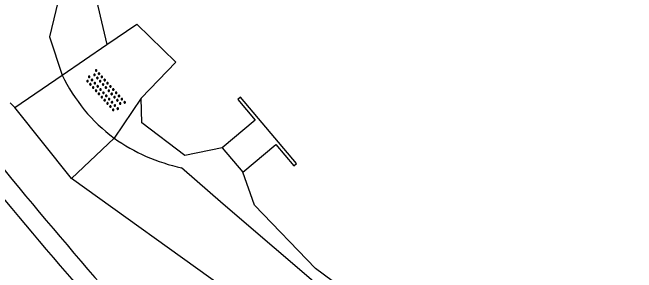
# Model space of a CAD drawing. Extents: x 124000 to 128010, y 398999 to 403000.
# Drawn here: x 127051.32 to 127080.54, y 400059.57 to 400071.72 of the extents above; entities that cross this region are included whole.
import ezdxf

# ---------------------------------------------------------------- set-up
doc = ezdxf.new("R2010")
doc.units = 0
for name, color, linetype in [('gg-afsc-draadraster', 7, 'Continuous'), ('gg-afsc-faunaraster', 7, 'Continuous'), ('gg-afsc-hekwerk', 7, 'Continuous'), ('gg-knt-verharding', 7, 'Continuous'), ('gg-kntw-bovenkant insteek waterloop', 7, 'Continuous'), ('gg-kntw-waterlijn', 7, 'Continuous'), ('gg-kwrk-uitstroombak niveau min 01', 7, 'Continuous'), ('gt-symb-overige verharding', 7, 'Continuous')]:
    doc.layers.add(name, color=color, linetype=linetype)

# ---------------------------------------------------------------- blocks, each defined once
blk = doc.blocks.new('gt0-OVH')
at = {"layer": 'gt-symb-overige verharding'}
for points in [[(-0.972, 0.298), (-0.967, 0.308), (-0.965, 0.319), (-0.966, 0.33), (-0.971, 0.34), (-0.978, 0.348), (-0.988, 0.353), (-0.999, 0.355), (-1.01, 0.354), (-1.02, 0.349), (-1.028, 0.342), (-1.033, 0.332), (-1.035, 0.321), (-1.034, 0.31), (-1.029, 0.3), (-1.022, 0.292), (-1.012, 0.287), (-1.001, 0.285), (-0.99, 0.286), (-0.98, 0.291)], [(-0.772, 0.298), (-0.767, 0.308), (-0.765, 0.319), (-0.766, 0.33), (-0.771, 0.34), (-0.778, 0.348), (-0.788, 0.353), (-0.799, 0.355), (-0.81, 0.354), (-0.82, 0.349), (-0.828, 0.342), (-0.833, 0.332), (-0.835, 0.321), (-0.834, 0.31), (-0.829, 0.3), (-0.822, 0.292), (-0.812, 0.287), (-0.801, 0.285), (-0.79, 0.286), (-0.78, 0.291)], [(-0.572, 0.298), (-0.567, 0.308), (-0.565, 0.319), (-0.566, 0.33), (-0.571, 0.34), (-0.578, 0.348), (-0.588, 0.353), (-0.599, 0.355), (-0.61, 0.354), (-0.62, 0.349), (-0.628, 0.342), (-0.633, 0.332), (-0.635, 0.321), (-0.634, 0.31), (-0.629, 0.3), (-0.622, 0.292), (-0.612, 0.287), (-0.601, 0.285), (-0.59, 0.286), (-0.58, 0.291)], [(-0.372, 0.298), (-0.367, 0.308), (-0.365, 0.319), (-0.366, 0.33), (-0.371, 0.34), (-0.378, 0.348), (-0.388, 0.353), (-0.399, 0.355), (-0.41, 0.354), (-0.42, 0.349), (-0.428, 0.342), (-0.433, 0.332), (-0.435, 0.321), (-0.434, 0.31), (-0.429, 0.3), (-0.422, 0.292), (-0.412, 0.287), (-0.401, 0.285), (-0.39, 0.286), (-0.38, 0.291)], [(-0.172, 0.298), (-0.167, 0.308), (-0.165, 0.319), (-0.166, 0.33), (-0.171, 0.34), (-0.178, 0.348), (-0.188, 0.353), (-0.199, 0.355), (-0.21, 0.354), (-0.22, 0.349), (-0.228, 0.342), (-0.233, 0.332), (-0.235, 0.321), (-0.234, 0.31), (-0.229, 0.3), (-0.222, 0.292), (-0.212, 0.287), (-0.201, 0.285), (-0.19, 0.286), (-0.18, 0.291)], [(0.028, 0.298), (0.033, 0.308), (0.035, 0.319), (0.034, 0.33), (0.029, 0.34), (0.022, 0.348), (0.012, 0.353), (0.001, 0.355), (-0.01, 0.354), (-0.02, 0.349), (-0.028, 0.342), (-0.033, 0.332), (-0.035, 0.321), (-0.034, 0.31), (-0.029, 0.3), (-0.022, 0.292), (-0.012, 0.287), (-0.001, 0.285), (0.01, 0.286), (0.02, 0.291)], [(0.228, 0.298), (0.233, 0.308), (0.235, 0.319), (0.234, 0.33), (0.229, 0.34), (0.222, 0.348), (0.212, 0.353), (0.201, 0.355), (0.19, 0.354), (0.18, 0.349), (0.172, 0.342), (0.167, 0.332), (0.165, 0.321), (0.166, 0.31), (0.171, 0.3), (0.178, 0.292), (0.188, 0.287), (0.199, 0.285), (0.21, 0.286), (0.22, 0.291)], [(0.428, 0.298), (0.433, 0.308), (0.435, 0.319), (0.434, 0.33), (0.429, 0.34), (0.422, 0.348), (0.412, 0.353), (0.401, 0.355), (0.39, 0.354), (0.38, 0.349), (0.372, 0.342), (0.367, 0.332), (0.365, 0.321), (0.366, 0.31), (0.371, 0.3), (0.378, 0.292), (0.388, 0.287), (0.399, 0.285), (0.41, 0.286), (0.42, 0.291)], [(0.628, 0.298), (0.633, 0.308), (0.635, 0.319), (0.634, 0.33), (0.629, 0.34), (0.622, 0.348), (0.612, 0.353), (0.601, 0.355), (0.59, 0.354), (0.58, 0.349), (0.572, 0.342), (0.567, 0.332), (0.565, 0.321), (0.566, 0.31), (0.571, 0.3), (0.578, 0.292), (0.588, 0.287), (0.599, 0.285), (0.61, 0.286), (0.62, 0.291)], [(0.828, 0.298), (0.833, 0.308), (0.835, 0.319), (0.834, 0.33), (0.829, 0.34), (0.822, 0.348), (0.812, 0.353), (0.801, 0.355), (0.79, 0.354), (0.78, 0.349), (0.772, 0.342), (0.767, 0.332), (0.765, 0.321), (0.766, 0.31), (0.771, 0.3), (0.778, 0.292), (0.788, 0.287), (0.799, 0.285), (0.81, 0.286), (0.82, 0.291)], [(1.028, 0.298), (1.033, 0.308), (1.035, 0.319), (1.034, 0.33), (1.029, 0.34), (1.022, 0.348), (1.012, 0.353), (1.001, 0.355), (0.99, 0.354), (0.98, 0.349), (0.972, 0.342), (0.967, 0.332), (0.965, 0.321), (0.966, 0.31), (0.971, 0.3), (0.978, 0.292), (0.988, 0.287), (0.999, 0.285), (1.01, 0.286), (1.02, 0.291)], [(-0.872, 0.106), (-0.867, 0.116), (-0.865, 0.126), (-0.866, 0.137), (-0.871, 0.147), (-0.878, 0.156), (-0.888, 0.161), (-0.899, 0.163), (-0.91, 0.162), (-0.92, 0.157), (-0.928, 0.15), (-0.933, 0.14), (-0.935, 0.129), (-0.934, 0.118), (-0.929, 0.108), (-0.922, 0.1), (-0.912, 0.095), (-0.901, 0.092), (-0.89, 0.094), (-0.88, 0.098)], [(-0.672, 0.106), (-0.667, 0.116), (-0.665, 0.126), (-0.666, 0.137), (-0.671, 0.147), (-0.678, 0.156), (-0.688, 0.161), (-0.699, 0.163), (-0.71, 0.162), (-0.72, 0.157), (-0.728, 0.15), (-0.733, 0.14), (-0.735, 0.129), (-0.734, 0.118), (-0.729, 0.108), (-0.722, 0.1), (-0.712, 0.095), (-0.701, 0.092), (-0.69, 0.094), (-0.68, 0.098)], [(-0.472, 0.106), (-0.467, 0.116), (-0.465, 0.126), (-0.466, 0.137), (-0.471, 0.147), (-0.478, 0.156), (-0.488, 0.161), (-0.499, 0.163), (-0.51, 0.162), (-0.52, 0.157), (-0.528, 0.15), (-0.533, 0.14), (-0.535, 0.129), (-0.534, 0.118), (-0.529, 0.108), (-0.522, 0.1), (-0.512, 0.095), (-0.501, 0.092), (-0.49, 0.094), (-0.48, 0.098)], [(-0.272, 0.106), (-0.267, 0.116), (-0.265, 0.126), (-0.266, 0.137), (-0.271, 0.147), (-0.278, 0.156), (-0.288, 0.161), (-0.299, 0.163), (-0.31, 0.162), (-0.32, 0.157), (-0.328, 0.15), (-0.333, 0.14), (-0.335, 0.129), (-0.334, 0.118), (-0.329, 0.108), (-0.322, 0.1), (-0.312, 0.095), (-0.301, 0.092), (-0.29, 0.094), (-0.28, 0.098)], [(-0.072, 0.106), (-0.067, 0.116), (-0.065, 0.126), (-0.066, 0.137), (-0.071, 0.147), (-0.078, 0.156), (-0.088, 0.161), (-0.099, 0.163), (-0.11, 0.162), (-0.12, 0.157), (-0.128, 0.15), (-0.133, 0.14), (-0.135, 0.129), (-0.134, 0.118), (-0.129, 0.108), (-0.122, 0.1), (-0.112, 0.095), (-0.101, 0.092), (-0.09, 0.094), (-0.08, 0.098)], [(0.128, 0.106), (0.133, 0.116), (0.135, 0.126), (0.134, 0.137), (0.129, 0.147), (0.122, 0.156), (0.112, 0.161), (0.101, 0.163), (0.09, 0.162), (0.08, 0.157), (0.072, 0.15), (0.067, 0.14), (0.065, 0.129), (0.066, 0.118), (0.071, 0.108), (0.078, 0.1), (0.088, 0.095), (0.099, 0.092), (0.11, 0.094), (0.12, 0.098)], [(0.328, 0.106), (0.333, 0.116), (0.335, 0.126), (0.334, 0.137), (0.329, 0.147), (0.322, 0.156), (0.312, 0.161), (0.301, 0.163), (0.29, 0.162), (0.28, 0.157), (0.272, 0.15), (0.267, 0.14), (0.265, 0.129), (0.266, 0.118), (0.271, 0.108), (0.278, 0.1), (0.288, 0.095), (0.299, 0.092), (0.31, 0.094), (0.32, 0.098)], [(0.528, 0.106), (0.533, 0.116), (0.535, 0.126), (0.534, 0.137), (0.529, 0.147), (0.522, 0.156), (0.512, 0.161), (0.501, 0.163), (0.49, 0.162), (0.48, 0.157), (0.472, 0.15), (0.467, 0.14), (0.465, 0.129), (0.466, 0.118), (0.471, 0.108), (0.478, 0.1), (0.488, 0.095), (0.499, 0.092), (0.51, 0.094), (0.52, 0.098)], [(0.728, 0.106), (0.733, 0.116), (0.735, 0.126), (0.734, 0.137), (0.729, 0.147), (0.722, 0.156), (0.712, 0.161), (0.701, 0.163), (0.69, 0.162), (0.68, 0.157), (0.672, 0.15), (0.667, 0.14), (0.665, 0.129), (0.666, 0.118), (0.671, 0.108), (0.678, 0.1), (0.688, 0.095), (0.699, 0.092), (0.71, 0.094), (0.72, 0.098)], [(0.928, 0.106), (0.933, 0.116), (0.935, 0.126), (0.934, 0.137), (0.929, 0.147), (0.922, 0.156), (0.912, 0.161), (0.901, 0.163), (0.89, 0.162), (0.88, 0.157), (0.872, 0.15), (0.867, 0.14), (0.865, 0.129), (0.866, 0.118), (0.871, 0.108), (0.878, 0.1), (0.888, 0.095), (0.899, 0.092), (0.91, 0.094), (0.92, 0.098)], [(-0.972, -0.142), (-0.967, -0.132), (-0.965, -0.121), (-0.966, -0.11), (-0.971, -0.1), (-0.978, -0.092), (-0.988, -0.087), (-0.999, -0.085), (-1.01, -0.086), (-1.02, -0.091), (-1.028, -0.098), (-1.033, -0.108), (-1.035, -0.119), (-1.034, -0.13), (-1.029, -0.14), (-1.022, -0.148), (-1.012, -0.153), (-1.001, -0.155), (-0.99, -0.154), (-0.98, -0.149)], [(-0.872, -0.334), (-0.867, -0.324), (-0.865, -0.314), (-0.866, -0.303), (-0.871, -0.293), (-0.878, -0.284), (-0.888, -0.279), (-0.899, -0.277), (-0.91, -0.278), (-0.92, -0.283), (-0.928, -0.29), (-0.933, -0.3), (-0.935, -0.311), (-0.934, -0.322), (-0.929, -0.332), (-0.922, -0.34), (-0.912, -0.345), (-0.901, -0.348), (-0.89, -0.346), (-0.88, -0.342)], [(-0.772, -0.142), (-0.767, -0.132), (-0.765, -0.121), (-0.766, -0.11), (-0.771, -0.1), (-0.778, -0.092), (-0.788, -0.087), (-0.799, -0.085), (-0.81, -0.086), (-0.82, -0.091), (-0.828, -0.098), (-0.833, -0.108), (-0.835, -0.119), (-0.834, -0.13), (-0.829, -0.14), (-0.822, -0.148), (-0.812, -0.153), (-0.801, -0.155), (-0.79, -0.154), (-0.78, -0.149)], [(-0.672, -0.334), (-0.667, -0.324), (-0.665, -0.314), (-0.666, -0.303), (-0.671, -0.293), (-0.678, -0.284), (-0.688, -0.279), (-0.699, -0.277), (-0.71, -0.278), (-0.72, -0.283), (-0.728, -0.29), (-0.733, -0.3), (-0.735, -0.311), (-0.734, -0.322), (-0.729, -0.332), (-0.722, -0.34), (-0.712, -0.345), (-0.701, -0.348), (-0.69, -0.346), (-0.68, -0.342)], [(-0.572, -0.142), (-0.567, -0.132), (-0.565, -0.121), (-0.566, -0.11), (-0.571, -0.1), (-0.578, -0.092), (-0.588, -0.087), (-0.599, -0.085), (-0.61, -0.086), (-0.62, -0.091), (-0.628, -0.098), (-0.633, -0.108), (-0.635, -0.119), (-0.634, -0.13), (-0.629, -0.14), (-0.622, -0.148), (-0.612, -0.153), (-0.601, -0.155), (-0.59, -0.154), (-0.58, -0.149)], [(-0.472, -0.334), (-0.467, -0.324), (-0.465, -0.314), (-0.466, -0.303), (-0.471, -0.293), (-0.478, -0.284), (-0.488, -0.279), (-0.499, -0.277), (-0.51, -0.278), (-0.52, -0.283), (-0.528, -0.29), (-0.533, -0.3), (-0.535, -0.311), (-0.534, -0.322), (-0.529, -0.332), (-0.522, -0.34), (-0.512, -0.345), (-0.501, -0.348), (-0.49, -0.346), (-0.48, -0.342)], [(-0.372, -0.142), (-0.367, -0.132), (-0.365, -0.121), (-0.366, -0.11), (-0.371, -0.1), (-0.378, -0.092), (-0.388, -0.087), (-0.399, -0.085), (-0.41, -0.086), (-0.42, -0.091), (-0.428, -0.098), (-0.433, -0.108), (-0.435, -0.119), (-0.434, -0.13), (-0.429, -0.14), (-0.422, -0.148), (-0.412, -0.153), (-0.401, -0.155), (-0.39, -0.154), (-0.38, -0.149)], [(-0.272, -0.334), (-0.267, -0.324), (-0.265, -0.314), (-0.266, -0.303), (-0.271, -0.293), (-0.278, -0.284), (-0.288, -0.279), (-0.299, -0.277), (-0.31, -0.278), (-0.32, -0.283), (-0.328, -0.29), (-0.333, -0.3), (-0.335, -0.311), (-0.334, -0.322), (-0.329, -0.332), (-0.322, -0.34), (-0.312, -0.345), (-0.301, -0.348), (-0.29, -0.346), (-0.28, -0.342)], [(-0.172, -0.142), (-0.167, -0.132), (-0.165, -0.121), (-0.166, -0.11), (-0.171, -0.1), (-0.178, -0.092), (-0.188, -0.087), (-0.199, -0.085), (-0.21, -0.086), (-0.22, -0.091), (-0.228, -0.098), (-0.233, -0.108), (-0.235, -0.119), (-0.234, -0.13), (-0.229, -0.14), (-0.222, -0.148), (-0.212, -0.153), (-0.201, -0.155), (-0.19, -0.154), (-0.18, -0.149)], [(-0.072, -0.334), (-0.067, -0.324), (-0.065, -0.314), (-0.066, -0.303), (-0.071, -0.293), (-0.078, -0.284), (-0.088, -0.279), (-0.099, -0.277), (-0.11, -0.278), (-0.12, -0.283), (-0.128, -0.29), (-0.133, -0.3), (-0.135, -0.311), (-0.134, -0.322), (-0.129, -0.332), (-0.122, -0.34), (-0.112, -0.345), (-0.101, -0.348), (-0.09, -0.346), (-0.08, -0.342)], [(0.028, -0.142), (0.033, -0.132), (0.035, -0.121), (0.034, -0.11), (0.029, -0.1), (0.022, -0.092), (0.012, -0.087), (0.001, -0.085), (-0.01, -0.086), (-0.02, -0.091), (-0.028, -0.098), (-0.033, -0.108), (-0.035, -0.119), (-0.034, -0.13), (-0.029, -0.14), (-0.022, -0.148), (-0.012, -0.153), (-0.001, -0.155), (0.01, -0.154), (0.02, -0.149)], [(0.128, -0.334), (0.133, -0.324), (0.135, -0.314), (0.134, -0.303), (0.129, -0.293), (0.122, -0.284), (0.112, -0.279), (0.101, -0.277), (0.09, -0.278), (0.08, -0.283), (0.072, -0.29), (0.067, -0.3), (0.065, -0.311), (0.066, -0.322), (0.071, -0.332), (0.078, -0.34), (0.088, -0.345), (0.099, -0.348), (0.11, -0.346), (0.12, -0.342)], [(0.228, -0.142), (0.233, -0.132), (0.235, -0.121), (0.234, -0.11), (0.229, -0.1), (0.222, -0.092), (0.212, -0.087), (0.201, -0.085), (0.19, -0.086), (0.18, -0.091), (0.172, -0.098), (0.167, -0.108), (0.165, -0.119), (0.166, -0.13), (0.171, -0.14), (0.178, -0.148), (0.188, -0.153), (0.199, -0.155), (0.21, -0.154), (0.22, -0.149)], [(0.328, -0.334), (0.333, -0.324), (0.335, -0.314), (0.334, -0.303), (0.329, -0.293), (0.322, -0.284), (0.312, -0.279), (0.301, -0.277), (0.29, -0.278), (0.28, -0.283), (0.272, -0.29), (0.267, -0.3), (0.265, -0.311), (0.266, -0.322), (0.271, -0.332), (0.278, -0.34), (0.288, -0.345), (0.299, -0.348), (0.31, -0.346), (0.32, -0.342)], [(0.428, -0.142), (0.433, -0.132), (0.435, -0.121), (0.434, -0.11), (0.429, -0.1), (0.422, -0.092), (0.412, -0.087), (0.401, -0.085), (0.39, -0.086), (0.38, -0.091), (0.372, -0.098), (0.367, -0.108), (0.365, -0.119), (0.366, -0.13), (0.371, -0.14), (0.378, -0.148), (0.388, -0.153), (0.399, -0.155), (0.41, -0.154), (0.42, -0.149)], [(0.528, -0.334), (0.533, -0.324), (0.535, -0.314), (0.534, -0.303), (0.529, -0.293), (0.522, -0.284), (0.512, -0.279), (0.501, -0.277), (0.49, -0.278), (0.48, -0.283), (0.472, -0.29), (0.467, -0.3), (0.465, -0.311), (0.466, -0.322), (0.471, -0.332), (0.478, -0.34), (0.488, -0.345), (0.499, -0.348), (0.51, -0.346), (0.52, -0.342)], [(0.628, -0.142), (0.633, -0.132), (0.635, -0.121), (0.634, -0.11), (0.629, -0.1), (0.622, -0.092), (0.612, -0.087), (0.601, -0.085), (0.59, -0.086), (0.58, -0.091), (0.572, -0.098), (0.567, -0.108), (0.565, -0.119), (0.566, -0.13), (0.571, -0.14), (0.578, -0.148), (0.588, -0.153), (0.599, -0.155), (0.61, -0.154), (0.62, -0.149)], [(0.728, -0.334), (0.733, -0.324), (0.735, -0.314), (0.734, -0.303), (0.729, -0.293), (0.722, -0.284), (0.712, -0.279), (0.701, -0.277), (0.69, -0.278), (0.68, -0.283), (0.672, -0.29), (0.667, -0.3), (0.665, -0.311), (0.666, -0.322), (0.671, -0.332), (0.678, -0.34), (0.688, -0.345), (0.699, -0.348), (0.71, -0.346), (0.72, -0.342)], [(0.828, -0.142), (0.833, -0.132), (0.835, -0.121), (0.834, -0.11), (0.829, -0.1), (0.822, -0.092), (0.812, -0.087), (0.801, -0.085), (0.79, -0.086), (0.78, -0.091), (0.772, -0.098), (0.767, -0.108), (0.765, -0.119), (0.766, -0.13), (0.771, -0.14), (0.778, -0.148), (0.788, -0.153), (0.799, -0.155), (0.81, -0.154), (0.82, -0.149)], [(0.928, -0.334), (0.933, -0.324), (0.935, -0.314), (0.934, -0.303), (0.929, -0.293), (0.922, -0.284), (0.912, -0.279), (0.901, -0.277), (0.89, -0.278), (0.88, -0.283), (0.872, -0.29), (0.867, -0.3), (0.865, -0.311), (0.866, -0.322), (0.871, -0.332), (0.878, -0.34), (0.888, -0.345), (0.899, -0.348), (0.91, -0.346), (0.92, -0.342)], [(1.028, -0.142), (1.033, -0.132), (1.035, -0.121), (1.034, -0.11), (1.029, -0.1), (1.022, -0.092), (1.012, -0.087), (1.001, -0.085), (0.99, -0.086), (0.98, -0.091), (0.972, -0.098), (0.967, -0.108), (0.965, -0.119), (0.966, -0.13), (0.971, -0.14), (0.978, -0.148), (0.988, -0.153), (0.999, -0.155), (1.01, -0.154), (1.02, -0.149)]]:
    blk.add_lwpolyline(points, close=True, dxfattribs=at)

msp = doc.modelspace()

# ---------------------------------------------------------------- linework, layer by layer
at = {"layer": 'gg-afsc-draadraster'}
msp.add_line((127062.827, 400057.715), (127054.09, 400063.965), dxfattribs=at)
at = {"layer": 'gg-afsc-faunaraster'}
msp.add_line((127051.431, 400067.279), (127051.215, 400067.502), dxfattribs=at)
at = {"layer": 'gg-afsc-hekwerk'}
msp.add_line((127054.09, 400063.965), (127051.431, 400067.279), dxfattribs=at)
at = {"layer": 'gg-knt-verharding'}
for p, q in [((127053.655, 400068.799), (127055.737, 400070.222)), ((127051.431, 400067.279), (127053.655, 400068.799)), ((127057.354, 400067.712), (127056.078, 400065.855)), ((127056.078, 400065.855), (127054.09, 400063.965))]:
    msp.add_line(p, q, dxfattribs=at)
msp.add_lwpolyline([(127055.737, 400070.222), (127057.149, 400071.186), (127058.966, 400069.395), (127057.354, 400067.712)], dxfattribs=at)
for centre, radius, start, end in [((127224.709, 400206.737), 224.643, 218.06449, 222.15831), ((127224.92, 400207.145), 225.942, 218.13195, 222.19848)]:
    msp.add_arc(centre, radius, start, end, dxfattribs=at)
at = {"layer": 'gg-kntw-bovenkant insteek waterloop'}
for points in [[(127002.486, 400147.673), (127011.4, 400133.366), (127023.124, 400115.118), (127038.28, 400094.532), (127053.849, 400073.9), (127053.059, 400070.58), (127053.655, 400068.799)], [(127080.535, 400044.772), (127065.958, 400058.689), (127061.192, 400062.764), (127059.244, 400064.462)]]:
    msp.add_lwpolyline(points, dxfattribs=at)
for centre, radius, start, end in [((127060.748, 400072.167), 7.852, 205.4032, 233.5076), ((127061.065, 400072.896), 8.628, 234.6886, 257.8136)]:
    msp.add_arc(centre, radius, start, end, dxfattribs=at)
at = {"layer": 'gg-kntw-waterlijn'}
for points in [[(126948.005, 400258.884), (126964.867, 400222.771), (126975.025, 400200.324), (126986.834, 400177.329), (126989.27, 400171.982), (127004.018, 400147.911), (127012.987, 400132.67), (127020.381, 400121.253), (127036.716, 400098.671), (127050.736, 400080.463), (127055.043, 400074.869), (127055.07, 400073.095), (127055.737, 400070.222)], [(127061.147, 400065.399), (127059.386, 400065.046), (127057.377, 400066.566), (127057.354, 400067.712)], [(127081.934, 400045.759), (127077.813, 400049.622), (127076.995, 400049.614), (127076.715, 400050.137), (127076.294, 400050.698), (127075.021, 400050.841), (127070.966, 400055.234), (127069.468, 400056.83), (127065.51, 400059.753), (127062.66, 400062.723), (127062.114, 400064.253)]]:
    msp.add_lwpolyline(points, dxfattribs=at)
at = {"layer": 'gg-kwrk-uitstroombak niveau min 01'}
msp.add_line((127061.147, 400065.399), (127062.114, 400064.253), dxfattribs=at)
msp.add_lwpolyline([(127062.114, 400064.253), (127063.652, 400065.551), (127064.49, 400064.558), (127064.62, 400064.668), (127062.001, 400067.772), (127061.871, 400067.662), (127062.685, 400066.697), (127061.147, 400065.399)], dxfattribs=at)

# ---------------------------------------------------------------- block references
at = {"layer": 'gt-symb-overige verharding', "rotation": -48.03832607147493}
msp.add_blockref('gt0-OVH', (127055.671, 400068.055), dxfattribs=at)

doc.saveas('drawing.dxf')
